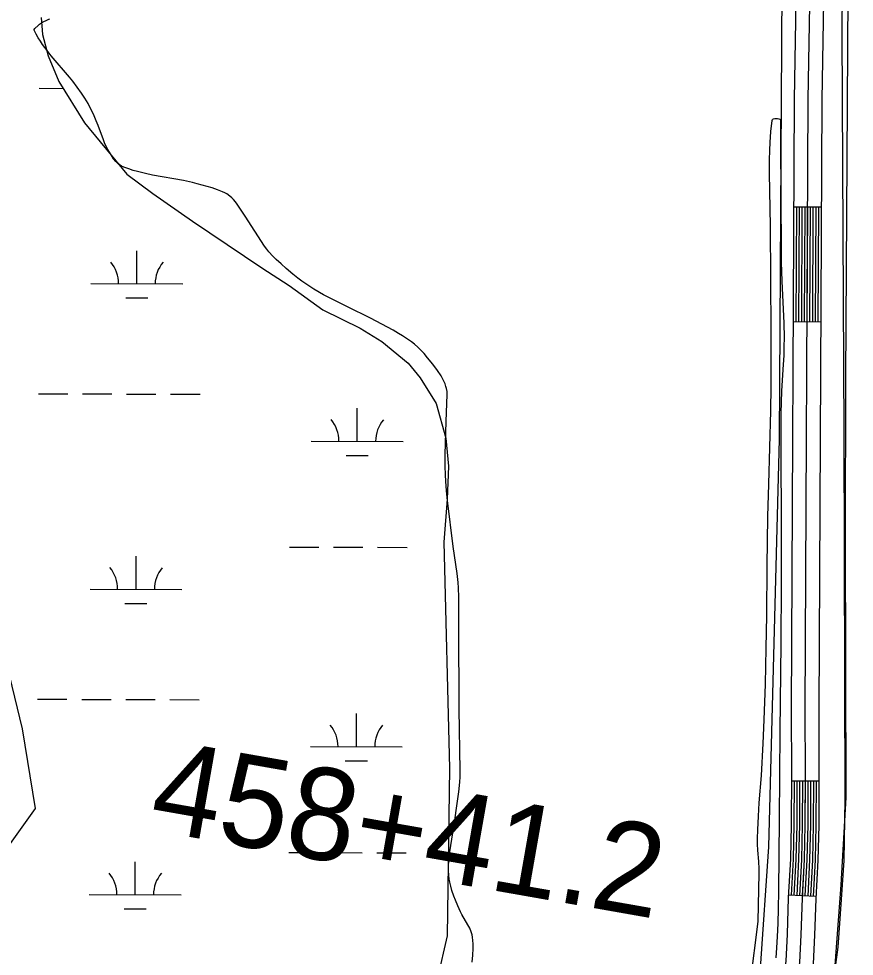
# Model space of a CAD drawing. Extents: x 3161615 to 3199515, y 867541 to 892976.
# Drawn here: x 3176685 to 3177595, y 883507 to 884528 of the extents above; entities that cross this region are included whole.
import ezdxf

# ---------------------------------------------------------------- set-up
doc = ezdxf.new("R2010")
doc.units = 0
for name, color, linetype in [('V-LEVE-TOET', 7, 'Continuous'), ('V-ROAD-CNTR', 7, 'Continuous'), ('V-SITE-VEGE', 7, 'Continuous'), ('V-SURV-IDEN', 7, 'Continuous'), ('V-TOPO-SHOR', 7, 'Continuous'), ('V-WETL-SWMP', 7, 'Continuous')]:
    doc.layers.add(name, color=color, linetype=linetype)

msp = doc.modelspace()

# ---------------------------------------------------------------- linework, layer by layer
at = {"layer": 'V-LEVE-TOET'}
msp.add_lwpolyline([(3177352.527000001, 882264.8089999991), (3177402.676000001, 882556.6689999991), (3177478.438000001, 882951.4149999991), (3177517.026000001, 883146.0369999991), (3177555.479000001, 883351.667999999), (3177577.7150000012, 883516.513999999), (3177581.266000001, 883568.5269999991), (3177584.246000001, 883610.934999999), (3177585.079000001, 883677.584999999), (3177584.108000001, 884077.9519999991), (3177582.030000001, 884512.873999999), (3177584.856000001, 884881.969999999)], dxfattribs=at)
at = {"layer": 'V-ROAD-CNTR'}
for p, q in [((3177559.1678448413, 884322.348327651), (3177529.1689048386, 884322.4953273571)), ((3177558.555846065, 884197.3495776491), (3177528.5569060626, 884197.4965773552)), ((3177556.637849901, 883697.364577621), (3177526.6389098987, 883697.4965773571)), ((3177553.452856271, 883571.7038289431), (3177523.4949161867, 883573.2898257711))]:
    msp.add_line(p, q, dxfattribs=at)
for points in [[(3177539.289884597, 884997.5929771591), (3177529.743903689, 884439.8900925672), (3177526.485910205, 883774.625423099), (3177526.671909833, 883705.0055623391), (3177526.4289103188, 883649.9536724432), (3177525.577912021, 883612.6407470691), (3177523.3429164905, 883570.4268314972), (3177522.0479190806, 883530.6929109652), (3177520.669921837, 883501.522969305), (3177514.409934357, 883464.1360440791), (3177445.498072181, 883027.9299164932)], [(3177554.287854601, 884997.3359776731), (3177544.7428736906, 884439.7250928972), (3177541.485880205, 883774.6084231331), (3177541.6718798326, 883704.992562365), (3177541.4278803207, 883649.7496728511), (3177540.568882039, 883612.0727482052), (3177538.3298865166, 883569.7858327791), (3177537.035889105, 883530.0949121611), (3177535.610891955, 883499.924972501), (3177529.214904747, 883461.7270488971), (3177460.3140425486, 883025.588921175)], [(3177569.2858246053, 884997.078978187), (3177559.741843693, 884439.5600932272), (3177556.4858502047, 883774.591423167), (3177556.6718498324, 883704.9795623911), (3177556.4268503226, 883649.5456732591), (3177555.5598520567, 883611.504749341), (3177553.3168565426, 883569.1448340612), (3177552.023859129, 883529.496913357), (3177550.551862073, 883498.3269756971), (3177544.019875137, 883459.318053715), (3177475.1300129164, 883023.2479258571)], [(3177532.168898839, 884322.479327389), (3177531.5569000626, 884197.4805773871)], [(3177535.1688928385, 884322.4643274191), (3177534.556894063, 884197.4655774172)], [(3177538.168886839, 884322.4493274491), (3177537.5568880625, 884197.4505774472)], [(3177541.168880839, 884322.435327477), (3177540.556882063, 884197.436577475)], [(3177544.168874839, 884322.4203275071), (3177543.556876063, 884197.4215775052)], [(3177547.168868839, 884322.4053275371), (3177546.556870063, 884197.4065775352)], [(3177550.1688628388, 884322.3913275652), (3177549.556864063, 884197.3925775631)], [(3177553.1688568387, 884322.376327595), (3177552.5568580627, 884197.3775775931)], [(3177556.1688508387, 884322.3613276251), (3177555.5568520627, 884197.3625776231)], [(3177529.6389038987, 883697.4815773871), (3177529.4289043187, 883649.9126725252), (3177528.575906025, 883612.526747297), (3177526.489910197, 883573.1298260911)], [(3177532.6388978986, 883697.4685774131), (3177532.427898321, 883649.8716726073), (3177531.5739000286, 883612.4137475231), (3177529.485904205, 883572.9708264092)], [(3177535.6388918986, 883697.455577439), (3177535.427892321, 883649.8316726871), (3177534.5728940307, 883612.299747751), (3177532.480898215, 883572.8118267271)], [(3177538.6388858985, 883697.4415774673), (3177538.4278863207, 883649.7906727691), (3177537.570888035, 883612.186747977), (3177535.476892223, 883572.653827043)], [(3177541.638879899, 883697.4285774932), (3177541.4278803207, 883649.7496728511), (3177540.568882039, 883612.0727482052), (3177538.4728862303, 883572.4948273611)], [(3177544.6388738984, 883697.4155775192), (3177544.427874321, 883649.7086729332), (3177543.566876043, 883611.9587484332), (3177541.4688802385, 883572.3358276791)], [(3177547.638867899, 883697.4015775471), (3177547.4278683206, 883649.6676730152), (3177546.5648700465, 883611.8457486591), (3177544.4648742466, 883572.177827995)], [(3177550.638861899, 883697.3885775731), (3177550.427862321, 883649.627673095), (3177549.563864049, 883611.7317488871), (3177547.4598682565, 883572.0188283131)], [(3177553.6388558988, 883697.375577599), (3177553.4268563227, 883649.5866731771), (3177552.561858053, 883611.618749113), (3177550.4558622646, 883571.8598286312)]]:
    msp.add_lwpolyline(points, dxfattribs=at)
at = {"layer": 'V-SITE-VEGE'}
for p, q in [((3176711.148, 884523.8469999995), (3176716.42, 884526.6319999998)), ((3176716.42, 884526.6319999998), (3176717.7920000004, 884527.2259999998)), ((3176717.7920000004, 884527.2259999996), (3176719.203, 884527.6889999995)), ((3176701.975, 884515.6999999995), (3176702.0840000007, 884516.1609999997)), ((3176702.0660000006, 884515.2429999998), (3176701.9750000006, 884515.6999999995)), ((3176704.1400000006, 884510.9629999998), (3176702.0660000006, 884515.2429999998)), ((3176702.0840000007, 884516.1609999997), (3176702.739, 884517.0839999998)), ((3176702.739, 884517.0839999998), (3176706.325, 884520.3999999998)), ((3176706.325, 884520.3999999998), (3176707.919, 884521.6879999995)), ((3176707.919, 884521.6879999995), (3176711.148, 884523.8469999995)), ((3176706.387, 884506.9509999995), (3176704.1400000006, 884510.9629999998)), ((3176708.73, 884503.1949999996), (3176706.387, 884506.9509999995)), ((3176711.105, 884499.6739999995), (3176708.7300000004, 884503.1949999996)), ((3176715.969, 884493.0819999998), (3176711.105, 884499.6739999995)), ((3176720.563, 884487.3149999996), (3176715.969, 884493.0819999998)), ((3176740.384, 884463.9449999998), (3176720.563, 884487.3149999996)), ((3176743.892, 884459.6709999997), (3176740.384, 884463.9449999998)), ((3176748.895, 884453.2419999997), (3176743.892, 884459.6709999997)), ((3176753.485, 884446.7949999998), (3176748.895, 884453.2419999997)), ((3176757.177, 884441.2429999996), (3176753.485, 884446.7949999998)), ((3176760.688, 884435.4429999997), (3176757.177, 884441.2429999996)), ((3176763.127, 884430.8169999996), (3176760.688, 884435.4429999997)), ((3176766.475, 884423.7509999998), (3176763.127, 884430.8169999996)), ((3176769.576, 884416.5689999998), (3176766.475, 884423.7509999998)), ((3176771.603, 884411.3869999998), (3176769.576, 884416.5689999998)), ((3176777.2970000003, 884395.6869999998), (3176771.603, 884411.3869999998)), ((3176779.1030000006, 884391.4739999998), (3176777.2970000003, 884395.6869999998)), ((3176782.179, 884385.3429999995), (3176779.103, 884391.4739999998)), ((3176785.679, 884379.3219999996), (3176782.179, 884385.3429999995)), ((3176788.475, 884375.1949999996), (3176785.679, 884379.3219999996)), ((3176790.85, 884372.3199999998), (3176788.4750000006, 884375.1949999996)), ((3176792.808, 884370.3599999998), (3176790.85, 884372.3199999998)), ((3176794.387, 884369.0319999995), (3176792.808, 884370.3599999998)), ((3176796.9410000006, 884367.3099999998), (3176794.3870000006, 884369.0319999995)), ((3176799.739, 884365.9749999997), (3176796.9410000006, 884367.3099999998)), ((3176804.9390000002, 884364.0909999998), (3176799.739, 884365.9749999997)), ((3176809.846, 884362.5179999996), (3176804.9390000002, 884364.0909999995)), ((3176814.47, 884361.1889999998), (3176809.846, 884362.5179999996)), ((3176823.1930000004, 884359.0239999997), (3176814.47, 884361.1889999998)), ((3176830.864, 884357.4019999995), (3176823.1930000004, 884359.0239999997)), ((3176864.5480000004, 884351.3659999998), (3176830.864, 884357.4019999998)), ((3176874.5750000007, 884349.2609999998), (3176864.5480000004, 884351.3659999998)), ((3176879.556, 884348.0549999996), (3176874.5750000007, 884349.2609999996)), ((3176895.97, 884343.4139999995), (3176879.556, 884348.0549999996)), ((3176901.645, 884341.5139999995), (3176895.97, 884343.4139999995)), ((3176907.251, 884339.2299999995), (3176901.645, 884341.5139999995)), ((3176909.6300000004, 884338.0419999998), (3176907.251, 884339.2299999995)), ((3176911.6350000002, 884336.8709999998), (3176909.6300000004, 884338.0419999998)), ((3176914.9510000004, 884334.5339999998), (3176911.6350000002, 884336.8709999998)), ((3176917.261, 884332.5679999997), (3176914.9510000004, 884334.5339999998)), ((3176918.8850000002, 884330.9809999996), (3176917.261, 884332.5679999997)), ((3176921.1380000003, 884328.4349999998), (3176918.8850000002, 884330.9809999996)), ((3176923.149, 884325.7169999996), (3176921.1380000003, 884328.4349999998)), ((3176931.861, 884312.5239999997), (3176923.1490000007, 884325.7169999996)), ((3176952.804, 884280.1329999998), (3176931.861, 884312.5239999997)), ((3176955.2640000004, 884276.6819999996), (3176952.804, 884280.1329999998)), ((3176957.578, 884273.7959999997), (3176955.2640000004, 884276.6819999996)), ((3176961.936, 884268.9999999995), (3176957.578, 884273.7959999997)), ((3176965.41, 884265.5699999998), (3176961.936, 884268.9999999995)), ((3176970.841, 884260.6089999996), (3176965.41, 884265.5699999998)), ((3176976.41, 884255.7659999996), (3176970.841, 884260.6089999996)), ((3176983.676, 884249.6529999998), (3176976.4100000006, 884255.7659999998)), ((3176989.222, 884245.2489999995), (3176983.676, 884249.6529999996)), ((3176993.457, 884242.0709999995), (3176989.222, 884245.2489999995)), ((3176999.966, 884237.5119999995), (3176993.4570000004, 884242.0709999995)), ((3177006.6930000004, 884233.2479999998), (3176999.966, 884237.5119999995)), ((3177017.247, 884227.1899999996), (3177006.6930000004, 884233.2479999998)), ((3177026.6120000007, 884222.1659999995), (3177017.247, 884227.1899999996)), ((3177043.197, 884213.7779999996), (3177026.6120000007, 884222.1659999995)), ((3177068.203, 884201.4749999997), (3177043.1970000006, 884213.7779999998)), ((3177080.6060000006, 884195.1179999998), (3177068.203, 884201.4749999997)), ((3177092.842, 884188.4229999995), (3177080.606, 884195.1179999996)), ((3177098.835, 884184.9659999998), (3177092.842, 884188.4229999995)), ((3177103.2770000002, 884182.3019999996), (3177098.835, 884184.9659999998)), ((3177109.8000000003, 884178.0709999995), (3177103.2770000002, 884182.3019999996)), ((3177112.982, 884175.8059999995), (3177109.8000000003, 884178.0709999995)), ((3177116.097, 884173.4159999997), (3177112.982, 884175.8059999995)), ((3177119.9760000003, 884170.0079999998), (3177116.0970000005, 884173.4159999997)), ((3177122.682, 884167.2739999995), (3177119.9760000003, 884170.0079999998)), ((3177126.542, 884162.9789999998), (3177122.682, 884167.2739999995)), ((3177130.327, 884158.5619999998), (3177126.542, 884162.9789999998)), ((3177134.3000000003, 884153.8269999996), (3177130.327, 884158.5619999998)), ((3177137.151, 884150.2339999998), (3177134.3000000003, 884153.8269999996)), ((3177141.224, 884144.6579999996), (3177137.151, 884150.2339999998)), ((3177145.0660000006, 884138.6959999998), (3177141.2240000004, 884144.6579999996)), ((3177147.7450000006, 884133.8589999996), (3177145.0660000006, 884138.6959999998)), ((3177149.435, 884130.1309999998), (3177147.7450000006, 884133.8589999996)), ((3177150.453, 884127.2819999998), (3177149.435, 884130.1309999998)), ((3177151.049, 884125.1179999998), (3177150.453, 884127.2819999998)), ((3177150.66, 884089.2309999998), (3177151.784, 884118.4819999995)), ((3177151.63, 884121.8249999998), (3177151.049, 884125.1179999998)), ((3177151.784, 884118.4819999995), (3177151.63, 884121.8249999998)), ((3177149.711, 884053.1239999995), (3177150.66, 884089.2309999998)), ((3177149.656, 884040.5779999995), (3177149.711, 884053.1239999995)), ((3177149.846, 884031.1679999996), (3177149.6560000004, 884040.5779999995)), ((3177150.143, 884024.1119999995), (3177149.846, 884031.1679999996)), ((3177150.8660000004, 884013.5389999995), (3177150.1430000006, 884024.1119999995)), ((3177151.9620000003, 884002.9889999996), (3177150.8660000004, 884013.5389999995)), ((3177158.3910000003, 883953.0239999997), (3177151.9620000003, 884002.9889999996)), ((3177162.542, 883923.6129999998), (3177158.3910000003, 883953.0239999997)), ((3177163.634, 883913.7539999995), (3177162.542, 883923.6129999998)), ((3177164.072, 883907.9109999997), (3177163.634, 883913.7539999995)), ((3177164.4450000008, 883897.6749999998), (3177164.072, 883907.9109999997)), ((3177164.375, 883866.9549999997), (3177164.4450000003, 883897.6749999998)), ((3177165.0160000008, 883775.8659999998), (3177164.3750000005, 883866.9549999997)), ((3177165.954, 883709.0109999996), (3177165.0160000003, 883775.8659999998)), ((3177165.8370000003, 883702.2099999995), (3177165.954, 883709.0109999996)), ((3177165.4950000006, 883696.2689999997), (3177165.8370000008, 883702.2099999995)), ((3177164.4770000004, 883685.8909999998), (3177165.4950000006, 883696.2689999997)), ((3177162.321, 883670.3609999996), (3177164.477, 883685.8909999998)), ((3177160.023, 883654.8499999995), (3177162.321, 883670.3609999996)), ((3177154.727, 883620.4109999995), (3177160.023, 883654.8499999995)), ((3177153.764, 883611.9769999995), (3177154.727, 883620.4109999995)), ((3177153.248, 883603.5269999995), (3177153.764, 883611.9769999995)), ((3177153.213, 883600.3549999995), (3177153.248, 883603.5269999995)), ((3177153.519, 883594.8149999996), (3177153.213, 883600.3549999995)), ((3177154.0370000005, 883590.6699999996), (3177153.519, 883594.8149999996)), ((3177154.586, 883587.5649999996), (3177154.0370000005, 883590.6699999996)), ((3177155.64, 883582.9219999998), (3177154.586, 883587.5649999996)), ((3177156.965, 883578.2959999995), (3177155.64, 883582.9219999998)), ((3177159.034, 883572.2809999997), (3177156.965, 883578.2959999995)), ((3177160.738, 883567.9039999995), (3177159.034, 883572.2809999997)), ((3177163.48, 883561.4689999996), (3177160.7380000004, 883567.9039999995)), ((3177166.362, 883555.0769999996), (3177163.48, 883561.4689999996)), ((3177167.711, 883552.3269999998), (3177166.3620000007, 883555.0769999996)), ((3177174.4040000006, 883540.7539999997), (3177167.711, 883552.3269999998)), ((3177176.288, 883537.1549999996), (3177174.404, 883540.7539999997)), ((3177177.927, 883533.3669999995), (3177176.288, 883537.1549999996)), ((3177178.92, 883530.1099999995), (3177177.927, 883533.3669999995)), ((3177179.397, 883527.6399999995), (3177178.92, 883530.1099999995)), ((3177179.796, 883523.9109999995), (3177179.397, 883527.6399999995)), ((3177179.6740000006, 883507.7319999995), (3177179.9770000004, 883515.1969999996)), ((3177179.954, 883520.1649999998), (3177179.796, 883523.9109999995)), ((3177179.977, 883515.1969999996), (3177179.954, 883520.1649999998)), ((3177178.981, 883500.2749999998), (3177179.674, 883507.7319999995))]:
    msp.add_line(p, q, dxfattribs=at)
for points in [[(3177473.951000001, 883412.312999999), (3177490.462000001, 883544.3809999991), (3177491.549000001, 883597.030999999), (3177491.539000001, 883601.7549999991), (3177491.125000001, 883610.018999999), (3177490.185000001, 883622.4119999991), (3177489.864000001, 883628.606999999), (3177489.817000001, 883634.8039999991), (3177490.122000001, 883644.537999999), (3177490.830000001, 883659.143999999), (3177491.764000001, 883673.746999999), (3177494.060000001, 883703.6699999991), (3177495.879000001, 883738.2549999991), (3177497.034000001, 883764.1989999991), (3177498.414000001, 883803.126999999), (3177499.362000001, 883842.069999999), (3177499.893000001, 883877.9199999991), (3177500.435000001, 883931.702999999), (3177501.1440000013, 883985.4789999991), (3177501.957000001, 884020.912999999), (3177504.116000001, 884100.6379999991), (3177504.601000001, 884127.216999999), (3177504.808000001, 884149.0489999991), (3177504.798000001, 884187.253999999), (3177503.831000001, 884301.876999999), (3177502.866000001, 884359.459999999), (3177502.905000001, 884373.8559999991), (3177503.1610000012, 884384.6529999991), (3177503.518000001, 884392.7479999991), (3177504.368000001, 884404.8929999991), (3177505.658000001, 884417.0399999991), (3177505.979000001, 884417.878999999), (3177506.549000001, 884418.425999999), (3177507.216000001, 884418.7719999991), (3177508.656000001, 884419.121999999), (3177509.856000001, 884419.1959999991), (3177511.650000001, 884419.0669999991), (3177513.176000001, 884418.7209999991), (3177514.227000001, 884418.319999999), (3177514.657000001, 884417.9959999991), (3177514.849000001, 884417.555999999), (3177514.991000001, 884411.540999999), (3177514.720000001, 884393.4859999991), (3177515.406000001, 884274.150999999), (3177515.630000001, 884262.464999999), (3177516.420000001, 884242.025999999), (3177517.903000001, 884211.3729999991), (3177518.468000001, 884196.047999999), (3177518.726000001, 884180.7229999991), (3177518.613000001, 884170.4239999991), (3177518.310000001, 884161.4099999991)], [(3177518.310000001, 884161.4099999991), (3177517.485000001, 884145.6429999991), (3177516.084000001, 884121.9859999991), (3177515.572000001, 884110.1549999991), (3177515.343000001, 884098.319999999), (3177515.292000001, 884051.6499999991), (3177515.466000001, 883981.636999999), (3177515.466000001, 883911.623999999), (3177515.115000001, 883847.6079999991), (3177514.274000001, 883751.584999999), (3177513.186000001, 883655.562999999), (3177512.603000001, 883577.4539999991), (3177512.271000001, 883558.802999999), (3177511.814000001, 883542.4949999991), (3177511.251000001, 883528.2399999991), (3177510.606000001, 883515.7819999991), (3177509.9110000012, 883504.8969999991)]]:
    msp.add_lwpolyline(points, dxfattribs=at)
at = {"layer": 'V-TOPO-SHOR'}
for points in [[(3177241.537000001, 881675.733999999), (3177367.7975010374, 882341.212405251), (3177460.7855796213, 882841.2662233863), (3177532.312623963, 883225.1099399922), (3177553.8028675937, 883351.8899070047), (3177571.726008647, 883462.8248122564), (3177580.870137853, 883584.3539241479), (3177586.4179550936, 883679.4681087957), (3177585.440096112, 883963.0977008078), (3177585.9171827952, 884135.7388370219), (3177589.1685058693, 884674.7971083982), (3177595.1447274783, 884924.9359867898)], [(3177515.863434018, 884922.5125908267), (3177516.7974789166, 884623.0282005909), (3177513.5072099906, 884069.8767752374), (3177501.71055018, 883625.9716343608), (3177492.5372115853, 883493.8726569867), (3177463.8007934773, 883294.8847487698), (3177404.8048563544, 882983.2343686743), (3177302.8673778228, 882432.1172085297), (3177272.47641656, 882271.8903419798)], [(3175868.538515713, 884174.5483002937), (3176026.977740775, 884130.8668408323), (3176214.2458251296, 884087.1057140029), (3176358.2307868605, 884029.0496585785), (3176401.3545747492, 883985.686868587), (3176458.972459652, 883971.1131042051), (3176574.248063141, 883956.380005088), (3176660.495638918, 883869.6544251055), (3176689.0058287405, 883754.259320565), (3176703.181256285, 883667.7329090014), (3176630.8302722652, 883567.0310698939), (3176572.853884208, 883451.8749674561), (3176673.197220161, 883249.7941166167), (3176759.444795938, 883163.068536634), (3176831.357609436, 883105.2116496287), (3176903.1110881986, 882989.6970440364), (3176917.2865157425, 882903.1706324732), (3176917.0873473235, 882831.0984842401), (3176902.39408189, 882730.2373103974), (3176959.7729646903, 882629.1769681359), (3177031.327275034, 882441.5902143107), (3177088.7858252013, 882369.3587313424), (3177103.1205874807, 882340.4900383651)]]:
    msp.add_lwpolyline(points, dxfattribs=at)
at = {"layer": 'V-WETL-SWMP'}
for p, q in [((3176709.7414696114, 884528.9498206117), (3176710.948473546, 884510.4828281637)), ((3176710.948473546, 884510.4828281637), (3176717.066477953, 884487.3158366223)), ((3176717.066477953, 884487.3158366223), (3176728.8644827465, 884459.435845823)), ((3176728.8644827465, 884459.435845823), (3176756.8785023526, 884414.3578834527)), ((3176707.5434139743, 884451.9495655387), (3176733.561565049, 884451.8776695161)), ((3176756.8785023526, 884414.3578834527), (3176802.763509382, 884358.5838969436)), ((3176802.763509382, 884358.5838969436), (3176831.203510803, 884337.3228996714)), ((3176831.203510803, 884337.3228996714), (3176874.475512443, 884307.3429028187)), ((3176874.475512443, 884307.3429028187), (3176950.036527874, 884256.417932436)), ((3176813.799559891, 884239.0511810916), (3176813.899030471, 884275.051036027)), ((3176950.0365278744, 884256.417932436), (3176979.66452874, 884237.0569340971)), ((3176763.799753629, 884239.1893456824), (3176863.799366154, 884238.9130165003)), ((3176979.66452874, 884237.0569340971), (3177016.467530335, 884210.6509371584)), ((3176801.7569694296, 884223.6534027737), (3176825.756876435, 884223.5870837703)), ((3177016.467530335, 884210.6509371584), (3177056.844530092, 884190.7139366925)), ((3177056.844530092, 884190.7139366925), (3177080.7925305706, 884176.0669376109)), ((3177080.7925305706, 884176.0669376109), (3177109.1925325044, 884152.5019413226)), ((3177109.1925325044, 884152.5019413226), (3177122.355534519, 884136.5099451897)), ((3177122.355534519, 884136.5099451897), (3177139.9165386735, 884108.5269531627)), ((3176706.6242091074, 884119.2759060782), (3176738.6240851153, 884119.1874807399)), ((3176754.624023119, 884119.1432680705), (3176786.623899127, 884119.0548427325)), ((3176802.623837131, 884119.0106300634), (3176834.623713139, 884118.9222047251)), ((3176850.623651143, 884118.877992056), (3176882.6235271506, 884118.7895667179)), ((3177139.9165386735, 884108.5269531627), (3177150.3895457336, 884071.0639667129)), ((3177053.798659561, 884067.5743750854), (3177053.8981301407, 884103.5742300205)), ((3177003.7988532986, 884067.7125396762), (3177103.7984658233, 884067.4362104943)), ((3177150.3895457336, 884071.0639667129), (3177153.2975521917, 884040.2699791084)), ((3177041.756069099, 884052.1765967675), (3177065.7559761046, 884052.1102777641)), ((3177153.2975521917, 884040.2699791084), (3177151.889560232, 884004.5559945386)), ((3177151.8895602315, 884004.5559945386), (3177147.977571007, 883957.7430152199)), ((3177147.977571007, 883957.7430152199), (3177154.332624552, 883711.6871179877)), ((3176980.0719971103, 883952.3456879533), (3177012.0718731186, 883952.257262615)), ((3177028.071811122, 883952.2130499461), (3177060.0716871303, 883952.1246246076)), ((3177076.0716251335, 883952.0804119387), (3177108.0715011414, 883951.9919866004)), ((3176812.8803550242, 883906.3775216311), (3176812.9798256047, 883942.3773765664)), ((3176762.880548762, 883906.5156862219), (3176862.880161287, 883906.2393570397)), ((3176800.8377645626, 883890.979743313), (3176824.8376715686, 883890.9134243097)), ((3176705.7050042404, 883786.6022466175), (3176737.7048802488, 883786.5138212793)), ((3176753.7048182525, 883786.4696086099), (3176785.704694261, 883786.3811832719)), ((3176801.704632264, 883786.3369706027), (3176833.7045082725, 883786.2485452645)), ((3176849.704446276, 883786.2043325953), (3176881.7043222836, 883786.1159072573)), ((3177052.879454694, 883734.9007156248), (3177052.9789252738, 883770.90057056)), ((3177002.8796484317, 883735.0388802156), (3177102.879260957, 883734.7625510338)), ((3177040.836864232, 883719.5029373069), (3177064.836771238, 883719.4366183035)), ((3177154.332624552, 883711.6871179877), (3177151.827665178, 883528.8131959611)), ((3176979.1527922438, 883619.6720284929), (3177011.1526682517, 883619.5836031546)), ((3177027.152606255, 883619.5393904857), (3177059.1524822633, 883619.4509651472)), ((3177075.152420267, 883619.4067524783), (3177107.1522962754, 883619.3183271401)), ((3176811.961150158, 883573.7038621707), (3176812.060620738, 883609.7037171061)), ((3176761.961343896, 883573.8420267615), (3176861.96095642, 883573.5656975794)), ((3176799.918559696, 883558.3060838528), (3176823.9184667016, 883558.2397648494)), ((3177151.827665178, 883528.8131959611), (3177127.2776911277, 883423.9582457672))]:
    msp.add_line(p, q, dxfattribs=at)
for centre, radius, start, end in [((3176758.5581497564, 884239.6786347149), 35.24628790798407, 359.0698548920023, 40.61351322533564), ((3176869.043593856, 884239.373330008), 35.24628790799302, 139.069851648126, 180.61350998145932), ((3176998.5572494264, 884068.2018287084), 35.24628790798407, 359.0698548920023, 40.61351322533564), ((3177109.042693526, 884067.8965240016), 35.24628790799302, 139.069851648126, 180.61350998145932), ((3176757.6389448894, 883907.0049752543), 35.24628790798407, 359.0698548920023, 40.61351322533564), ((3176868.124388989, 883906.6996705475), 35.24628790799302, 139.069851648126, 180.61350998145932), ((3176997.6380445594, 883735.5281692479), 35.24628790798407, 359.0698548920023, 40.61351322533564), ((3177108.123488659, 883735.2228645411), 35.24628790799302, 139.069851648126, 180.61350998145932), ((3176756.719740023, 883574.331315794), 35.24628790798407, 359.0698548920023, 40.61351322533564), ((3176867.205184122, 883574.0260110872), 35.24628790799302, 139.069851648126, 180.61350998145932)]:
    msp.add_arc(centre, radius, start, end, dxfattribs=at)

# ---------------------------------------------------------------- texts
at = {"layer": 'V-SURV-IDEN'}
msp.add_text('458+41.2', height=100, rotation=350.01861109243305, dxfattribs=at).set_placement((3176825.24245767, 883644.7597174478))

doc.saveas('drawing.dxf')
